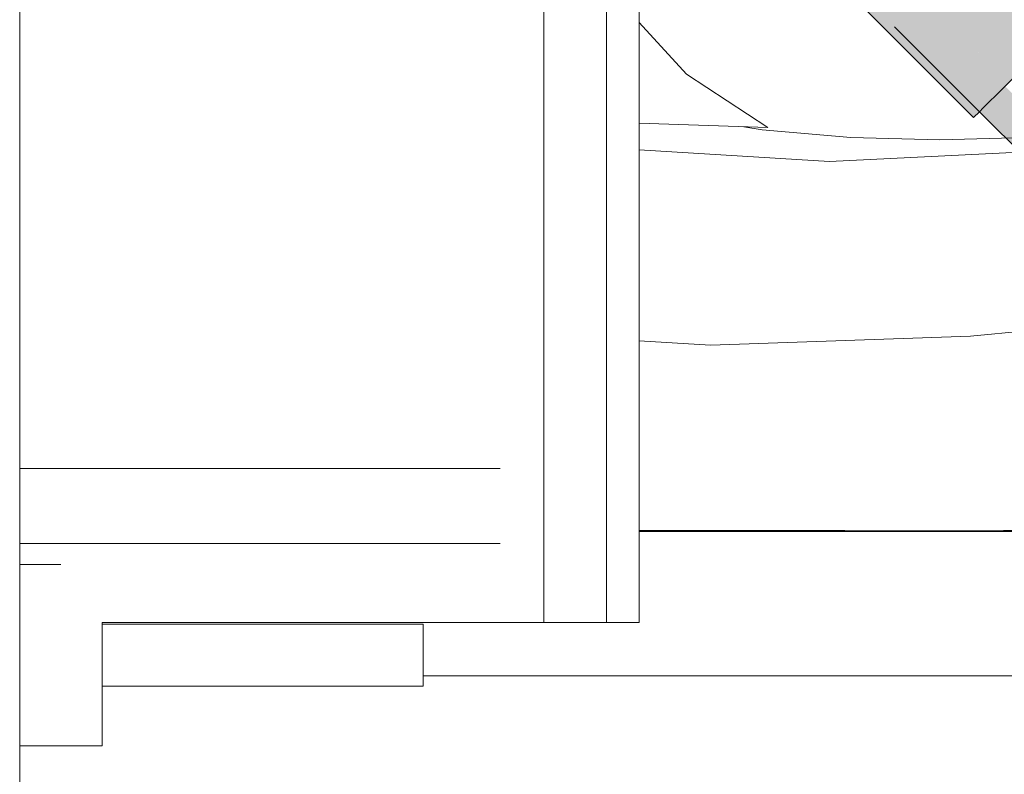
# Model space of a CAD drawing. Header units: millimetres. Extents: x 321 to 585, y -277 to 9.
# Tile 402 of 656: x 513.611 to 514.566, y -202.592 to -201.86. Entities that reach past the tile are written whole.
import ezdxf

# ---------------------------------------------------------------- set-up
doc = ezdxf.new("R2010")
doc.units = ezdxf.units.MM
doc.header["$MEASUREMENT"] = 0
for name, color, linetype, lineweight in [('IFC-Elemento construtivo genérico-Contorno', 253, 'Continuous', 5), ('IFC-Elemento terminal-Contorno', 253, 'Continuous', 5), ('IFC-Viga-Contorno', 66, 'Continuous', 5), ('TQ-Condutos', 3, 'Continuous', 25), ('TQ-Conexões', 9, 'Continuous', 18)]:
    doc.layers.add(name, color=color, linetype=linetype, lineweight=lineweight)

msp = doc.modelspace()

# ---------------------------------------------------------------- hatches: boundary and pattern name
at = {"layer": 'TQ-Condutos', "linetype": 'Continuous'}
for points in [[(520.794, -208.18524), (514.56649, -201.92504), (514.45697, -201.84819), (514.55009, -201.94131)], [(520.78548, -208.19358), (514.54997, -201.94149), (514.45924, -201.86732), (514.5416, -201.94969)], [(514.54994, -201.94146), (520.75739, -208.16541), (520.76583, -208.15707), (514.55009, -201.94131)]]:
    msp.add_hatch(color=73, dxfattribs=at).paths.add_polyline_path(points)
at = {"layer": 'TQ-Conexões', "linetype": 'Continuous'}
for points in [[(514.5447, -201.76273), (514.5434, -201.76143), (514.54206, -201.76721), (514.5434, -201.76143), (514.52359, -201.74162), (514.50059, -201.76473), (514.54133, -201.76844), (514.50059, -201.76473), (514.47475, -201.79057), (514.49576, -201.82299), (514.4979, -201.82629), (514.5637, -201.92782), (514.58789, -201.90369), (514.50504, -201.82085), (514.50258, -201.81839), (514.50277, -201.81859), (514.50504, -201.82085), (514.51239, -201.81526), (514.50312, -201.81822), (514.50363, -201.81768), (514.50312, -201.81822), (514.50977, -201.81354), (514.50841, -201.81264), (514.50977, -201.81354), (514.50312, -201.81822), (514.51239, -201.81526), (514.51682, -201.80878), (514.51345, -201.80732), (514.51962, -201.80082), (514.52079, -201.79958), (514.52181, -201.79851), (514.52079, -201.79958), (514.51962, -201.80082), (514.51345, -201.80732), (514.51682, -201.80878), (514.5219, -201.80134), (514.52272, -201.79996), (514.5265, -201.79356), (514.52272, -201.79996), (514.5219, -201.80134), (514.51682, -201.80878), (514.51797, -201.80801), (514.51682, -201.80878), (514.51239, -201.81526), (514.5166, -201.81032), (514.51939, -201.80705), (514.5166, -201.81032), (514.51239, -201.81526), (514.50504, -201.82085), (514.50643, -201.82225), (514.50839, -201.82421), (514.51316, -201.81615), (514.51474, -201.81347), (514.51316, -201.81615), (514.50839, -201.82421), (514.58789, -201.90369), (514.52588, -201.80499), (514.52017, -201.80652), (514.52588, -201.80499), (514.52485, -201.80336), (514.52387, -201.80179), (514.58789, -201.90369), (514.61372, -201.87785), (514.53021, -201.79435), (514.52792, -201.79206), (514.52758, -201.79172), (514.53162, -201.78488), (514.53959, -201.7714), (514.54108, -201.76887), (514.53959, -201.7714), (514.54166, -201.76893), (514.53959, -201.7714), (514.53162, -201.78488), (514.52758, -201.79172), (514.53021, -201.79435), (514.53174, -201.79589), (514.5359, -201.78766), (514.54103, -201.77165), (514.5359, -201.78766), (514.53174, -201.79589), (514.53473, -201.79887), (514.53703, -201.78896), (514.53786, -201.78537), (514.53853, -201.78247), (514.53786, -201.78537), (514.53703, -201.78896), (514.53473, -201.79887), (514.61372, -201.87785), (514.54612, -201.77567), (514.54376, -201.77211), (514.61372, -201.87785), (514.63673, -201.85475), (514.54723, -201.76526)], [(514.43639, -201.85295), (514.45163, -201.86213), (514.43244, -201.84883), (514.43228, -201.84883), (514.43249, -201.84904), (514.43218, -201.84883), (514.43249, -201.84904), (514.43228, -201.84883), (514.43194, -201.8485), (514.43189, -201.84845), (514.43175, -201.84831), (514.42305, -201.84232), (514.42391, -201.84318), (514.42957, -201.84884), (514.53596, -201.95522), (514.52079, -201.93734), (514.50991, -201.92646), (514.52079, -201.93734), (514.47338, -201.88147), (514.53596, -201.95522), (514.5416, -201.94969), (514.54533, -201.94604), (514.4825, -201.88322), (514.47367, -201.87718), (514.4825, -201.88322), (514.44804, -201.84877), (514.44704, -201.84877), (514.44804, -201.84877), (514.44138, -201.8421), (514.44071, -201.84201), (514.44138, -201.8421), (514.44522, -201.84595), (514.45237, -201.8436), (514.44522, -201.84595), (514.44804, -201.84877), (514.45027, -201.851), (514.45567, -201.84873), (514.46375, -201.84514), (514.45637, -201.84228), (514.46375, -201.84514), (514.45567, -201.84873), (514.45027, -201.851), (514.54533, -201.94604), (514.47506, -201.84865), (514.46412, -201.84519), (514.47506, -201.84865), (514.46654, -201.84552), (514.46483, -201.8449), (514.46654, -201.84552), (514.47506, -201.84865), (514.47348, -201.84647), (514.47061, -201.84248), (514.45708, -201.84205), (514.47061, -201.84248), (514.54533, -201.94604), (514.5637, -201.92782), (514.47606, -201.84019), (514.47277, -201.8369), (514.47373, -201.83786), (514.47741, -201.83537), (514.47373, -201.83786), (514.47606, -201.84019), (514.47761, -201.84174), (514.48401, -201.83686), (514.49115, -201.83086), (514.48671, -201.8291), (514.49115, -201.83086), (514.48401, -201.83686), (514.47761, -201.84174), (514.5637, -201.92782), (514.50032, -201.83003), (514.49245, -201.83044), (514.50032, -201.83003), (514.49691, -201.82897), (514.4951, -201.82842), (514.49691, -201.82897), (514.50032, -201.83003), (514.49916, -201.82823), (514.4979, -201.82629), (514.49003, -201.82686), (514.4979, -201.82629), (514.49576, -201.82299), (514.49275, -201.82503), (514.49576, -201.82299), (514.47475, -201.79057), (514.45056, -201.81469), (514.46777, -201.83854), (514.46217, -201.84038), (514.46777, -201.83854), (514.45056, -201.81469), (514.43219, -201.83291), (514.4398, -201.84189), (514.43219, -201.83291), (514.42847, -201.83656), (514.43506, -201.84124), (514.44565, -201.84878), (514.46434, -201.87081), (514.44565, -201.84878), (514.43506, -201.84124), (514.4331, -201.84098), (514.44129, -201.84879), (514.4331, -201.84098), (514.43286, -201.84094), (514.44041, -201.84851), (514.44071, -201.8488), (514.45898, -201.86708), (514.45924, -201.86732), (514.43956, -201.8488), (514.45898, -201.86708), (514.4407, -201.8488), (514.44041, -201.84851), (514.43284, -201.84094), (514.43239, -201.84088), (514.42791, -201.84027), (514.42735, -201.84391), (514.42419, -201.84075), (514.42282, -201.84209), (514.43173, -201.84829), (514.43251, -201.84883), (514.43244, -201.84883), (514.45163, -201.86213)]]:
    msp.add_hatch(color=93, dxfattribs=at).paths.add_polyline_path(points)

# ---------------------------------------------------------------- linework, layer by layer
at = {"layer": 'IFC-Elemento construtivo genérico-Contorno', "lineweight": 5}
for p, q in [((514.11916, -202.44506), (514.11916, -200.24506)), ((514.18013, -202.44506), (514.18013, -200.24506)), ((514.21161, -202.44506), (514.21161, -200.24506)), ((513.61112, -202.29555), (513.61112, -200.42412)), ((513.61112, -202.29555), (514.07688, -202.29555)), ((513.61112, -202.36842), (513.61112, -202.29555)), ((513.61112, -202.36842), (514.07688, -202.36842)), ((513.61112, -202.38871), (513.61112, -202.36842)), ((513.69112, -202.44506), (514.11916, -202.44506)), ((514.11916, -202.44506), (514.18013, -202.44506)), ((514.18013, -202.44506), (514.21161, -202.44506))]:
    msp.add_line(p, q, dxfattribs=at)
at = {"layer": 'IFC-Elemento terminal-Contorno', "color": 7, "lineweight": 5}
for p, q in [((514.21161, -201.86321), (514.25771, -201.91325)), ((514.25771, -201.91325), (514.33634, -201.96496)), ((514.21161, -201.96088), (514.33634, -201.96496)), ((514.31319, -201.9642), (514.33107, -201.96725)), ((514.33107, -201.96725), (514.41705, -201.97465)), ((514.41705, -201.97465), (514.50318, -201.97686)), ((514.50318, -201.97686), (514.58933, -201.97465)), ((514.39622, -201.99791), (514.81817, -201.97744)), ((514.21161, -201.98672), (514.39622, -201.99791)), ((514.53301, -202.16719), (514.78404, -202.14307)), ((514.21161, -202.17178), (514.28098, -202.17592)), ((514.28098, -202.17592), (514.53301, -202.16719)), ((514.21161, -202.35575), (514.41112, -202.35575)), ((514.21161, -202.35662), (514.30599, -202.35662)), ((514.30599, -202.35662), (514.54283, -202.35662)), ((514.41112, -202.35575), (514.46098, -202.35602)), ((514.46098, -202.35602), (514.51402, -202.35596)), ((514.51402, -202.35596), (514.56489, -202.35582)), ((514.54283, -202.35662), (515.47453, -202.35662)), ((514.56489, -202.35582), (514.5853, -202.35575)), ((513.61112, -202.38871), (513.65112, -202.38871)), ((513.61112, -202.40186), (513.61112, -202.38871)), ((513.61112, -202.41967), (513.61112, -202.40186)), ((513.61112, -202.441), (513.61112, -202.41967)), ((513.61112, -202.46455), (513.61112, -202.441)), ((513.69112, -202.46455), (513.69112, -202.44506)), ((513.69112, -202.44662), (513.74379, -202.44662)), ((513.69112, -202.50662), (513.69112, -202.44662)), ((513.74081, -202.44662), (513.79054, -202.44662)), ((513.74379, -202.44662), (513.80145, -202.44662)), ((513.79054, -202.44662), (513.83832, -202.44662)), ((513.80145, -202.44662), (513.86081, -202.44662)), ((513.83832, -202.44662), (513.88221, -202.44662)), ((513.86081, -202.44662), (513.91846, -202.44662)), ((513.91846, -202.44662), (513.97112, -202.44662)), ((513.97112, -202.44662), (513.97578, -202.44662)), ((513.97578, -202.44662), (513.98089, -202.44662)), ((513.98089, -202.44662), (513.98611, -202.44662)), ((513.98611, -202.44662), (513.99107, -202.44662)), ((513.99107, -202.44662), (513.99544, -202.44662)), ((513.99544, -202.44662), (513.99892, -202.44662)), ((513.99892, -202.44662), (514.00128, -202.44662)), ((514.00128, -202.44662), (514.00235, -202.44662)), ((514.00235, -202.50662), (514.00235, -202.44662)), ((513.61112, -202.48885), (513.61112, -202.46455)), ((513.69112, -202.48885), (513.69112, -202.46455)), ((513.61112, -202.51239), (513.61112, -202.48885)), ((513.69112, -202.51239), (513.69112, -202.48885)), ((514.00235, -202.49662), (514.30599, -202.49662)), ((514.30599, -202.49662), (514.54283, -202.49662)), ((514.54283, -202.49662), (515.47453, -202.49662)), ((513.69112, -202.50662), (513.74379, -202.50662)), ((513.74379, -202.50662), (513.80145, -202.50662)), ((513.80145, -202.50662), (513.86081, -202.50662)), ((513.86081, -202.50662), (513.91846, -202.50662)), ((513.91846, -202.50662), (513.97112, -202.50662)), ((513.97112, -202.50662), (513.97578, -202.50662)), ((513.97578, -202.50662), (513.98089, -202.50662)), ((513.98089, -202.50662), (513.98611, -202.50662)), ((513.98611, -202.50662), (513.99107, -202.50662)), ((513.99107, -202.50662), (513.99544, -202.50662)), ((513.99544, -202.50662), (513.99892, -202.50662)), ((513.99892, -202.50662), (514.00128, -202.50662)), ((514.00128, -202.50662), (514.00235, -202.50662)), ((513.61112, -202.53371), (513.61112, -202.51239)), ((513.69112, -202.53371), (513.69112, -202.51239)), ((513.61112, -202.55149), (513.61112, -202.53371)), ((513.69112, -202.55149), (513.69112, -202.53371)), ((513.61112, -202.56461), (513.61112, -202.55149)), ((513.69112, -202.56461), (513.69112, -202.55149)), ((513.61112, -202.56461), (513.69112, -202.56461))]:
    msp.add_line(p, q, dxfattribs=at)
at = {"layer": 'IFC-Viga-Contorno', "color": 7, "lineweight": 5}
msp.add_line((513.61117, -202.70471), (513.61117, -202.56461), dxfattribs=at)
at = {"layer": 'TQ-Condutos'}
for p, q in [((514.45924, -201.86732), (514.5416, -201.94969)), ((514.5416, -201.94969), (520.78548, -208.19358))]:
    msp.add_line(p, q, dxfattribs=at)
at = {"layer": 'TQ-Conexões'}
for p, q in [((514.42957, -201.84884), (514.53596, -201.95522)), ((514.5637, -201.92782), (514.58789, -201.90369)), ((514.54533, -201.94604), (514.5637, -201.92782)), ((514.5416, -201.94969), (514.54533, -201.94604)), ((514.53596, -201.95522), (514.5416, -201.94969))]:
    msp.add_line(p, q, dxfattribs=at)

doc.saveas('drawing.dxf')
